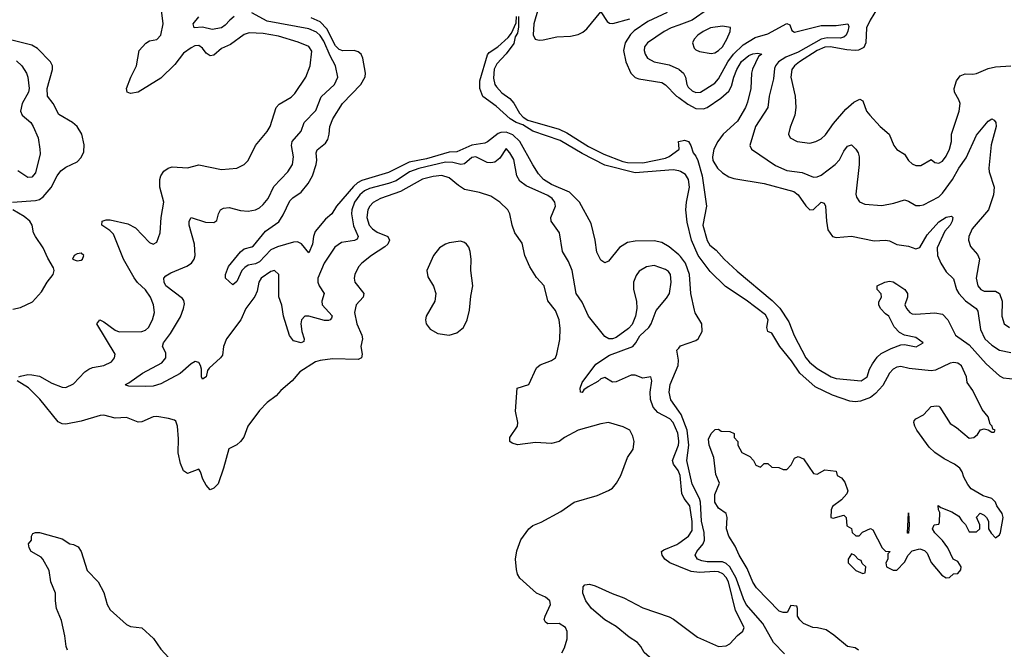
# Model space of a CAD drawing. Header units: inches. Extents: x 1603819 to 1745079, y 385938 to 533966.
# Tile 304 of 561: x 1726526 to 1731716, y 410115 to 413432. Entities that reach past the tile are written whole.
import ezdxf

# ---------------------------------------------------------------- set-up
doc = ezdxf.new("R2010")
doc.units = ezdxf.units.IN
doc.header["$MEASUREMENT"] = 0
doc.layers.add('B7421', color=7, linetype='Continuous')
doc.layers.add('B7431', color=7, linetype='Continuous')

msp = doc.modelspace()

# ---------------------------------------------------------------- linework, layer by layer
at = {"layer": 'B7421', "color": 5}
for points, elevation in [([(1726521.6, 411550), (1726530, 411553.8), (1726570, 411562.7), (1726590, 411561), (1726630, 411553.7), (1726696.6, 411516.6), (1726750, 411496.8), (1726770, 411495), (1726810, 411514.4), (1726870, 411577.1), (1726890, 411591), (1726910, 411599.8), (1726970, 411610.2), (1727009.6, 411630), (1727026.3, 411650), (1727029.7, 411670), (1726933.3, 411830), (1726949.2, 411850.8), (1726970, 411841), (1727030, 411797.2), (1727050, 411788.3), (1727170, 411789.6), (1727190, 411796.3), (1727204.4, 411810), (1727226, 411850), (1727236.8, 411890), (1727231, 411930), (1727215.9, 411970), (1727190, 412008.4), (1727147.6, 412047.6), (1727130, 412071.4), (1727072.8, 412170), (1727021.5, 412301.5), (1727001.7, 412321.7), (1726958.8, 412350), (1726960.5, 412370), (1726982.3, 412377.7), (1727002.6, 412377.4), (1727097.1, 412357.1), (1727136, 412336), (1727210, 412258), (1727230, 412250.3), (1727250, 412260.4), (1727266.4, 412310), (1727271.8, 412390), (1727286, 412470), (1727265.7, 412550), (1727265.6, 412590), (1727270.8, 412609.2), (1727286.5, 412633.5), (1727309.7, 412650.3), (1727330, 412656.4), (1727410, 412651.6), (1727470, 412666.7), (1727590, 412642.4), (1727670, 412650.3), (1727710, 412668.7), (1727731.2, 412690), (1727769.7, 412770), (1727830, 412842.8), (1727847.2, 412870), (1727878.8, 412970), (1727893.3, 412986.7), (1727956.4, 413023.6), (1727976.7, 413043.3), (1728034.3, 413130), (1728057, 413190), (1728065.7, 413265.7), (1728050, 413290.6), (1727994.7, 413314.7), (1727890, 413346.2), (1727810, 413359.2), (1727736.2, 413363.8), (1727710, 413354.6), (1727638.1, 413301.9), (1727590, 413281), (1727550, 413245.8), (1727530, 413241.2), (1727510, 413256.4), (1727490, 413282.7), (1727470, 413296.8), (1727450, 413294.1), (1727430, 413284.9), (1727390, 413255.9), (1727344, 413196), (1727270, 413124.2), (1727150.6, 413050), (1727110, 413042.6), (1727092.7, 413050), (1727089.7, 413070), (1727111.5, 413130), (1727142, 413190), (1727156.3, 413270), (1727190.9, 413309.1), (1727210, 413320.4), (1727250, 413327.2), (1727270.9, 413350), (1727282.2, 413410), (1727270.6, 413510)], 180), ([(1730000, 411212.6), (1729994.3, 411254.3), (1729971, 411310), (1729953.2, 411330), (1729890, 411362.6), (1729864.9, 411390), (1729850.8, 411430.8), (1729849.9, 411470.1), (1729858.9, 411530), (1729852.3, 411550), (1729810, 411543.7), (1729770, 411558.5), (1729750, 411558.9), (1729670, 411524.5), (1729650, 411523.1), (1729610, 411546.2), (1729590, 411539.8), (1729574.1, 411525.9), (1729522.8, 411497.2), (1729498.9, 411481.1), (1729490, 411468.7), (1729482, 411470), (1729480.7, 411490), (1729490, 411520.3), (1729562.6, 411617.4), (1729635.4, 411664.6), (1729757.2, 411710), (1729774.5, 411730), (1729794.1, 411765.9), (1729841.7, 411810), (1729853.8, 411830), (1729880.6, 411899.4), (1729935.5, 411964.5), (1729951.3, 411990), (1729960.2, 412050), (1729956.4, 412090), (1729945.5, 412105.5), (1729930, 412116.1), (1729870, 412136.8), (1729830, 412130.8), (1729791.9, 412108.1), (1729775, 412085), (1729762, 412050), (1729761.6, 412010), (1729776.5, 411950), (1729779.6, 411910), (1729771.7, 411870), (1729754.1, 411825.9), (1729735.2, 411804.8), (1729670, 411758.3), (1729650, 411751.1), (1729631.2, 411751.2), (1729610, 411762.9), (1729524.8, 411870), (1729490, 411944.7), (1729459.3, 411990), (1729438, 412110), (1729418.5, 412158.5), (1729387.4, 412210), (1729370.9, 412310), (1729327.4, 412370), (1729326, 412390), (1729349.8, 412450), (1729346.6, 412470), (1729333.2, 412490), (1729310, 412505.3), (1729196.3, 412556.3), (1729161.8, 412581.8), (1729146.9, 412610), (1729130, 412695.1), (1729110, 412731.5), (1729090, 412753), (1729057.1, 412702.9), (1729030, 412681.5), (1729010, 412677.7), (1728990, 412679.8), (1728930, 412709.1), (1728910, 412706.5), (1728870, 412673.6), (1728850.9, 412669.1), (1728810, 412679.8), (1728770, 412680.8), (1728630.9, 412649.1), (1728580.9, 412630), (1728510, 412583.8), (1728470, 412568.8), (1728370, 412542.4), (1728343.6, 412530), (1728318.5, 412510), (1728291.7, 412470), (1728277.5, 412430), (1728275.5, 412410), (1728286, 412346), (1728310.1, 412290), (1728304.3, 412275.7), (1728291.5, 412268.5), (1728222.2, 412257.8), (1728186.5, 412233.5), (1728131, 412150), (1728098.3, 412070), (1728097.4, 412050), (1728105, 412030), (1728130.3, 411990), (1728118.2, 411950), (1728121, 411930), (1728172.5, 411872.5), (1728170, 411859.5), (1728163.1, 411850), (1728153.4, 411846.6), (1728133.2, 411846.8), (1728050, 411869.9), (1728030, 411869.8), (1728011.9, 411850), (1728008.3, 411830), (1728013, 411790), (1728026.4, 411750), (1728023.9, 411736.1), (1728010, 411729.9), (1727970, 411740.5), (1727948.3, 411768.3), (1727916.1, 411870), (1727908, 411928), (1727891.5, 411971.5), (1727891.8, 412090), (1727870, 412111), (1727850, 412105.3), (1727798.6, 412070), (1727787.1, 412050), (1727778.6, 412001.4), (1727766.1, 411973.9), (1727718.9, 411910), (1727691.1, 411850), (1727617.2, 411750), (1727601.1, 411710), (1727595.3, 411664.7), (1727584.4, 411650), (1727524.1, 411595.9), (1727516.9, 411583.1), (1727510, 411549.7), (1727490, 411538), (1727484, 411550), (1727483.9, 411590), (1727478.5, 411610), (1727470, 411625.1), (1727450.8, 411630.8), (1727430, 411619.8), (1727371.8, 411568.2), (1727270, 411513.4), (1727230, 411502), (1727190, 411498.7), (1727101, 411501), (1727085.8, 411505.8), (1727084.5, 411510), (1727102, 411518), (1727172.9, 411570), (1727275.6, 411624.4), (1727296.1, 411650), (1727297, 411677), (1727279.7, 411710), (1727285.1, 411730), (1727321.1, 411778.9), (1727373.8, 411866.2), (1727390.4, 411910), (1727394.5, 411934.5), (1727392.3, 411952.3), (1727383.8, 411963.8), (1727296.4, 412030), (1727287.4, 412050), (1727285.6, 412070), (1727297, 412083), (1727322.2, 412097.8), (1727407.2, 412132.8), (1727431.5, 412150), (1727445.1, 412170), (1727450.7, 412190), (1727448.3, 412250), (1727420.3, 412350), (1727420.4, 412370), (1727429.8, 412390.2), (1727505.6, 412365.6), (1727550, 412363.1), (1727566.2, 412373.8), (1727575, 412410), (1727585, 412430), (1727601, 412439), (1727630, 412441.9), (1727690, 412426.2), (1727730, 412423.5), (1727770, 412431.3), (1727790, 412440.2), (1727810, 412457.8), (1727836.2, 412490), (1727866.3, 412553.7), (1727940.3, 412630), (1727964.6, 412670), (1727969.8, 412710), (1727958.9, 412770), (1727963.1, 412790), (1728010, 412845.7), (1728025.7, 412890), (1728086.5, 412953.5), (1728114.7, 413025.3), (1728185.3, 413090), (1728203.8, 413130), (1728190.8, 413190), (1728162.1, 413242.1), (1728130, 413318.7), (1728110, 413348.6), (1728090, 413365.8), (1728050, 413384.6), (1727830, 413424.9), (1727750, 413468.6)], 160), ([(1727657.4, 413450), (1727633.1, 413430), (1727610, 413402.7), (1727590, 413389.9), (1727540.3, 413380.3), (1727490, 413393), (1727445.1, 413390), (1727441.3, 413410), (1727470, 413447.7)], 160), ([(1730000, 412192.6), (1729950, 412236.1), (1729910, 412258.4), (1729870, 412267.6), (1729770, 412265.6), (1729730, 412258.9), (1729688, 412232), (1729630, 412159.6), (1729610, 412152), (1729590, 412164.5), (1729567.3, 412207.3), (1729559.4, 412270), (1729538.9, 412358.9), (1729476.1, 412470), (1729423.3, 412523.3), (1729330, 412563.8), (1729287.2, 412590), (1729260.3, 412620.3), (1729230, 412666.8), (1729163, 412790), (1729126.1, 412826.1), (1729090, 412840.5), (1729061.8, 412838.2), (1729047.4, 412832.6), (1728991.9, 412788.1), (1728977.7, 412782.3), (1728910, 412771.7), (1728830, 412736.2), (1728790, 412734.1), (1728670, 412699.7), (1728578.7, 412681.3), (1728470, 412627.3), (1728330, 412585.8), (1728307, 412573), (1728286.2, 412553.8), (1728196.6, 412450), (1728171.1, 412408.9), (1728138.2, 412381.8), (1728083.1, 412316.9), (1728074.1, 412290), (1728070, 412249.5), (1728050, 412204.5), (1728011.9, 412251.9), (1727990, 412262.5), (1727970, 412260.5), (1727885, 412235), (1727850, 412219), (1727790, 412155.6), (1727770, 412146.4), (1727730, 412138.3), (1727712.7, 412127.3), (1727697.9, 412110), (1727670, 412053.6), (1727650, 412035.1), (1727611.5, 412070), (1727611.9, 412090), (1727627.5, 412132.5), (1727690, 412209.3), (1727710, 412224.4), (1727750, 412235), (1727758.7, 412241.3), (1727821.9, 412318.1), (1727892.2, 412367.8), (1727915.5, 412404.5), (1727950, 412478), (1727966, 412494), (1728010, 412523.2), (1728046, 412570), (1728068.9, 412610), (1728089.4, 412670), (1728092.8, 412692.8), (1728089.3, 412730), (1728093.6, 412746.4), (1728137.6, 412782.4), (1728150, 412800.3), (1728158.3, 412830), (1728160.6, 412870), (1728177.4, 412910), (1728227.5, 412990), (1728324.3, 413090), (1728348, 413132), (1728348.8, 413151.2), (1728335.2, 413230), (1728326.5, 413250), (1728310, 413263.1), (1728290, 413270.3), (1728230, 413268.3), (1728210, 413274.7), (1728190, 413294.5), (1728144.4, 413384.4), (1728110, 413421.1), (1728063, 413443)], 140), ([(1730000, 412635.2), (1729970, 412641.7), (1729770, 412625), (1729610, 412666.2), (1729490, 412726.6), (1729375.7, 412795.7), (1729230, 412845.6), (1729177.7, 412877.7), (1729143.5, 412890), (1729110.9, 412910), (1729037.2, 412977.2), (1728967.5, 413027.5), (1728952, 413070), (1728951.2, 413110), (1728992.8, 413247.2), (1729001.1, 413258.9), (1729046, 413290), (1729100.6, 413339.4), (1729118.6, 413361.4), (1729143.7, 413416.3), (1729145.3, 413450)], 120), ([(1729156, 413450), (1729155.4, 413395.4), (1729150, 413362), (1729138.2, 413341.8), (1729130, 413307.8), (1729090, 413251.6), (1729040.6, 413199.4), (1729027.5, 413172.5), (1729023.9, 413123.9), (1729031.2, 413091.2), (1729038.8, 413078.8), (1729067.6, 413047.6), (1729110, 413016.9), (1729130, 412992.6), (1729160.3, 412940.3), (1729179.6, 412919.6), (1729203.7, 412903.7), (1729370, 412855.1), (1729410, 412836.1), (1729524.3, 412764.3), (1729604.6, 412724.6), (1729704.6, 412684.6), (1729730, 412679), (1729810, 412677.6), (1729930, 412703.2), (1729950, 412711.3), (1730000, 412748)], 120), ([(1729259, 413490), (1729236.9, 413410), (1729232.5, 413352.5), (1729244, 413330), (1729264.6, 413324.6), (1729285.8, 413325.8), (1729357.6, 413342.4), (1729430, 413345.6), (1729470, 413354.1), (1729493.9, 413366.1), (1729515.1, 413384.9), (1729590, 413473.7), (1729622.6, 413422.6), (1729634.4, 413414.4), (1729652.2, 413412.2), (1729742.6, 413437.4)], 140), ([(1729938.5, 413470), (1729837.2, 413422.8), (1729765.6, 413374.4), (1729745, 413355), (1729716.7, 413310), (1729708.4, 413270), (1729721, 413210), (1729747.1, 413150), (1729770, 413128.2), (1729790, 413121.2), (1729910, 413102.1), (1729930, 413089.4), (1729988.2, 413030), (1730000, 413021.6)], 140), ([(1730000, 413404.3), (1729960.2, 413390), (1729922.2, 413370), (1729834.9, 413310), (1729818.6, 413290), (1729817.2, 413270), (1729822.2, 413250), (1729834.6, 413230), (1729870, 413210.2), (1729950, 413194), (1730000, 413171.1)], 160), ([(1726489.2, 412470.8), (1726610, 412479), (1726630, 412485), (1726650, 412498.5), (1726692.6, 412547.4), (1726723.6, 412610), (1726744, 412636), (1726770, 412654.4), (1726830, 412683.9), (1726850, 412705.7), (1726863.6, 412736.4), (1726866.2, 412773.8), (1726854.6, 412830), (1726830, 412869.7), (1726805.1, 412890), (1726732.9, 412932.9), (1726702.2, 412990), (1726673.7, 413030), (1726671.5, 413070), (1726699.9, 413170), (1726698.8, 413190), (1726688.2, 413210), (1726620.6, 413280.6), (1726590, 413297.5), (1726436.5, 413336.5)], 220), ([(1726510, 413214.9), (1726537.2, 413190), (1726562.5, 413150), (1726569.8, 413130), (1726576.2, 413070), (1726572.5, 413050), (1726540.2, 412990), (1726531.4, 412950), (1726539.3, 412930), (1726584.5, 412890), (1726596.8, 412870), (1726623.5, 412810), (1726633.3, 412750), (1726634, 412726), (1726610, 412624.9), (1726590, 412601.7), (1726570, 412600.3), (1726516.1, 412636.1)], 240), ([(1730000, 412772.8), (1729998, 412790), (1730000, 412790.5)], 120), ([(1729384.4, 410095.6), (1729398, 410122), (1729412, 410170), (1729411.9, 410208.1), (1729403.6, 410230), (1729370.5, 410250.5), (1729310, 410249.7), (1729297.7, 410257.7), (1729291.3, 410271.3), (1729295.5, 410290), (1729324.8, 410350), (1729319.7, 410370), (1729297.6, 410390), (1729250, 410411.1), (1729162.1, 410490), (1729150.4, 410510), (1729144.7, 410535.3), (1729139.8, 410590), (1729147.1, 410632.9), (1729167.9, 410692.1), (1729209.5, 410750), (1729230, 410766.7), (1729275.5, 410784.5), (1729379.2, 410840.8), (1729449.2, 410890), (1729570, 410926), (1729630, 410950.6), (1729650, 410964), (1729672, 410990), (1729694.5, 411030), (1729730, 411124.7), (1729759.3, 411170), (1729765.2, 411210), (1729758.6, 411238.6), (1729742, 411270), (1729707.2, 411287.2), (1729630, 411309.6), (1729590, 411303.5), (1729470.6, 411270), (1729397.3, 411230), (1729370, 411209.2), (1729330, 411199), (1729244.5, 411204.5), (1729150, 411191.8), (1729121.1, 411201.1), (1729109.8, 411209.8), (1729109.8, 411230), (1729149.9, 411290), (1729151.9, 411310), (1729139.6, 411370), (1729148.8, 411491.2), (1729209.7, 411510.3), (1729250, 411598), (1729270, 411613.8), (1729330, 411636.5), (1729349.8, 411650.2), (1729357.7, 411670), (1729372.6, 411747.4), (1729374.9, 411805.1), (1729369.8, 411850.2), (1729350, 411899.8), (1729310.4, 411950.4), (1729290.4, 412030.4), (1729250, 412074.3), (1729215.7, 412130), (1729189, 412190), (1729174.3, 412254.3), (1729136.4, 412310), (1729122.4, 412350), (1729109.8, 412409.8), (1729098.7, 412430), (1729057.4, 412470), (1729010, 412502.4), (1728950, 412521.1), (1728870, 412538.2), (1728838.5, 412558.5), (1728790, 412599.9), (1728750.7, 412610.7), (1728706.2, 412606.2), (1728650, 412592.6), (1728533.1, 412526.9), (1728427.5, 412490), (1728390, 412468.6), (1728372.5, 412450), (1728361.5, 412430), (1728355.1, 412390), (1728368.9, 412348.9), (1728385.3, 412330), (1728410, 412312.6), (1728466.3, 412290), (1728475.7, 412270), (1728466.3, 412250), (1728450, 412234.7), (1728379.7, 412190), (1728328.9, 412150), (1728311.4, 412130), (1728292.4, 412090), (1728289.1, 412070), (1728292.4, 412050), (1728339.7, 411990), (1728335.8, 411970), (1728299.1, 411930), (1728291.8, 411890), (1728302.5, 411830), (1728329.2, 411770), (1728332.9, 411750), (1728324.6, 411710), (1728331.1, 411670), (1728328.2, 411650), (1728310, 411642.2), (1728175, 411645), (1728110, 411637.1), (1728085.7, 411630), (1728002.8, 411577.2), (1727961.6, 411530), (1727902.4, 411477.6), (1727878.8, 411450), (1727830, 411415.1), (1727790, 411373.6), (1727729.4, 411290.6), (1727707.1, 411232.9), (1727690, 411209.6), (1727670, 411191.8), (1727628.5, 411171.5), (1727601.2, 411070), (1727573, 410987), (1727550, 410964), (1727530, 410955.3), (1727510, 410979), (1727491, 411011), (1727478.7, 411050), (1727470, 411063.7), (1727410, 411040.7), (1727390, 411055.1), (1727374.5, 411094.5), (1727361.7, 411150), (1727364, 411224), (1727358.5, 411290), (1727350, 411317.2), (1727342, 411322), (1727311.5, 411331.5), (1727250, 411341.1), (1727230, 411339.1), (1727170, 411314), (1727150, 411312.4), (1727090, 411336), (1727030, 411332.2), (1726970, 411347.6), (1726950, 411345.9), (1726850, 411316.2), (1726770, 411300.3), (1726750, 411302.2), (1726730, 411312.8), (1726632.7, 411432.7), (1726573.1, 411493.1), (1726513.6, 411530)], 180), ([(1726490, 411907.1), (1726530, 411915.2), (1726593.9, 411946.1), (1726641.4, 411998.6), (1726670.6, 412049.4), (1726702.9, 412090), (1726707.3, 412110), (1726705.1, 412125.1), (1726674.9, 412174.9), (1726649.8, 412230), (1726609, 412290), (1726599.5, 412310), (1726592.1, 412350), (1726579.4, 412370), (1726550, 412396), (1726489.8, 412430)], 220), ([(1730000, 411370.2), (1729958.5, 411430), (1729949.4, 411470), (1729954.6, 411510), (1729996.3, 411610), (1729998, 411638), (1729990, 411690.6), (1730000, 411702.1)], 140), ([(1730000, 411048.6), (1729996.7, 411056.7), (1729971.7, 411090), (1729966.2, 411110), (1729998.2, 411190), (1730000, 411206.7)], 160), ([(1726779.2, 410110), (1726771.9, 410130), (1726765.1, 410185.1), (1726747.3, 410267.3), (1726720.5, 410330), (1726714.3, 410370), (1726715.4, 410410), (1726690.9, 410470), (1726681.1, 410530), (1726649, 410589), (1726639.6, 410599.6), (1726587.3, 410630), (1726576.2, 410650), (1726573.2, 410670), (1726588.7, 410690), (1726588, 410710), (1726595.3, 410724.7), (1726609.3, 410730.7), (1726630, 410730.6), (1726750, 410696.3), (1726790, 410670.7), (1726810, 410667.3), (1726833.8, 410653.8), (1726850.4, 410630), (1726882.6, 410530), (1726939.5, 410470), (1726970, 410414), (1726986.7, 410350), (1727003, 410323), (1727090, 410244.6), (1727110, 410234.6), (1727170, 410227), (1727231.8, 410171.8), (1727270, 410115.3), (1727311.6, 410070)], 180), ([(1730000, 410550.8), (1729952.4, 410570), (1729927.3, 410590), (1729912.9, 410610), (1729909.8, 410630), (1729920.9, 410639.1), (1729990, 410667), (1730000, 410674)], 160), ([(1729894.7, 410000), (1729890, 410019.2), (1729872, 410050), (1729817.6, 410097.6), (1729799.4, 410130), (1729782, 410150), (1729738.7, 410178.7), (1729670, 410234.7), (1729610.9, 410270), (1729540.4, 410330), (1729509.7, 410370), (1729494, 410410), (1729496, 410444), (1729505.8, 410454.2), (1729530, 410457.6), (1729558.8, 410450), (1729648.4, 410408.4), (1729710, 410385.8), (1729810, 410333), (1729950, 410285.8), (1729973, 410273), (1730000, 410252.5)], 160)]:
    msp.add_lwpolyline(points, dxfattribs=dict(at, elevation=elevation))
at = {"layer": 'B7421', "color": 5, "elevation": 220}
for points in [[(1728850, 412264.7), (1728790, 412256.7), (1728770, 412249.9), (1728739, 412230), (1728708.1, 412190), (1728671.5, 412110), (1728676.7, 412076.7), (1728708.1, 412028.1), (1728720.3, 411990), (1728714.4, 411950), (1728669.3, 411870), (1728665, 411850), (1728668.4, 411830), (1728690, 411801.3), (1728730, 411778), (1728789.8, 411770.2), (1728830, 411781.5), (1728865.7, 411810), (1728884.8, 411850), (1728897.7, 411902.3), (1728903.8, 411976.2), (1728913.8, 412030), (1728904.3, 412110), (1728906.4, 412170), (1728901.2, 412210), (1728893.2, 412233.2), (1728881.4, 412250), (1728870, 412258.6)], [(1726850, 412201.3), (1726830, 412198.3), (1726813.4, 412190), (1726805.5, 412170), (1726830, 412162.3), (1726850, 412165.8), (1726856.9, 412170), (1726865.1, 412190)]]:
    msp.add_lwpolyline(points, close=True, dxfattribs=at)
at = {"layer": 'B7431', "color": 5}
for points, elevation in [([(1730000, 413650.4), (1730090, 413676.3), (1730112.3, 413672.3), (1730150, 413651.1), (1730190.2, 413610), (1730198.6, 413590), (1730196.9, 413570), (1730170.9, 413510), (1730156.3, 413490), (1730070, 413429.6), (1730000, 413404.3)], 160), ([(1731047.4, 413492.6), (1731008, 413430), (1730988.8, 413390), (1730986.5, 413310), (1730974.6, 413285.4), (1730947.8, 413272.2), (1730929.5, 413270.5), (1730886.6, 413273.4), (1730797.2, 413290), (1730770, 413287.7), (1730730, 413270.2), (1730637.2, 413210), (1730609.5, 413190), (1730595.9, 413170), (1730591.4, 413130), (1730613.7, 413030), (1730617.5, 412970), (1730611, 412929), (1730586.4, 412866.4), (1730578.7, 412830), (1730586.4, 412810), (1730624, 412790), (1730690, 412782.2), (1730722.7, 412790), (1730750, 412804), (1730774.1, 412825.9), (1730815.2, 412884.8), (1730879.7, 412960.3), (1730922, 412998), (1730954, 413014), (1730970, 413005.5), (1730990, 412950.4), (1731006.5, 412930), (1731060.8, 412870), (1731108.8, 412828.8), (1731133.8, 412770), (1731149, 412749), (1731190, 412724.4), (1731211.3, 412690), (1731230, 412672.2), (1731250, 412663.2), (1731276.2, 412663.8), (1731330, 412696), (1731350, 412680.7), (1731370, 412676.3), (1731390, 412686.7), (1731410, 412714), (1731427.6, 412750), (1731436.9, 412790), (1731437, 412830), (1731478, 412950), (1731483, 412990), (1731476.3, 413010), (1731452.4, 413050), (1731450.8, 413070), (1731463.5, 413110), (1731483.7, 413136.3), (1731510, 413146.7), (1731550, 413144.5), (1731570, 413149.2), (1731630, 413175.6), (1731670, 413183.9), (1731750, 413188.8)], 180), ([(1730000, 413171.1), (1730002.5, 413170), (1730025.5, 413150), (1730035.1, 413130), (1730041.7, 413090), (1730050, 413076.5), (1730070, 413057.8), (1730090, 413048.1), (1730114, 413050), (1730190, 413097.9), (1730210, 413120.2), (1730259.4, 413210), (1730288.8, 413251.2), (1730340.2, 413299.8), (1730402.1, 413337.9), (1730470, 413358.6), (1730570, 413411.6), (1730584.8, 413404.8), (1730596.3, 413376.3), (1730610, 413367.4), (1730750, 413401.8), (1730830, 413401.2), (1730890.8, 413410.8), (1730896.3, 413396.3), (1730891.2, 413371.2), (1730881.9, 413350), (1730870, 413340.3), (1730850, 413335.2), (1730782.5, 413337.5), (1730750, 413329.3), (1730630, 413261), (1730564.9, 413235.1), (1730525, 413210), (1730509.2, 413190), (1730505.2, 413174.8), (1730498.9, 413121.1), (1730477.3, 413030), (1730468.9, 412970), (1730403.8, 412870), (1730374, 412770), (1730383, 412750), (1730510, 412664.1), (1730570, 412638.4), (1730650, 412626.4), (1730710, 412603), (1730730, 412603.5), (1730750, 412613), (1730825, 412670), (1730846.8, 412693.2), (1730870, 412739), (1730890, 412766.5), (1730910, 412773.1), (1730933.4, 412750), (1730945.4, 412730), (1730950.2, 412710), (1730950.9, 412669.1), (1730933.8, 412513.8), (1730936.5, 412496.5), (1730952.8, 412472.8), (1730980.7, 412460.7), (1731070, 412454), (1731133.7, 412466.3), (1731190, 412483.1), (1731210, 412476.5), (1731250, 412452.9), (1731270, 412452.6), (1731290, 412457.6), (1731370, 412499), (1731390, 412517.8), (1731443.4, 412590), (1731475.8, 412650), (1731514.9, 412705.1), (1731570, 412824.7), (1731630, 412897.1), (1731650, 412910.2), (1731662.7, 412902.7), (1731671.1, 412891.1), (1731673.3, 412870), (1731646.2, 412773.8), (1731635, 412650), (1731636.6, 412630), (1731662.3, 412550), (1731659, 412510), (1731632.9, 412430), (1731546.6, 412330), (1731529.4, 412290), (1731527.3, 412270), (1731538, 412238), (1731575.2, 412195.2), (1731585.3, 412170), (1731568.3, 412070), (1731576.8, 412030), (1731591.6, 412010), (1731610, 412001.6), (1731670, 412001.3), (1731689.6, 411989.6), (1731703.9, 411950), (1731702.7, 411870), (1731715.3, 411830), (1731743.1, 411810)], 160), ([(1730000, 413021.6), (1730047.5, 412987.5), (1730090, 412964.9), (1730130, 412962.6), (1730150, 412970.5), (1730221.5, 413018.5), (1730264.5, 413055.5), (1730278.7, 413081.3), (1730290.8, 413130), (1730306.8, 413170), (1730330, 413211.5), (1730370, 413243.8), (1730390, 413253.1), (1730415.9, 413255.9), (1730438, 413250), (1730420.8, 413239.2), (1730389, 413171), (1730383.1, 413150), (1730380.1, 413070), (1730363, 412997), (1730351.5, 412970), (1730310, 412898.1), (1730234.3, 412830), (1730205.8, 412790), (1730185.5, 412750), (1730177.7, 412710), (1730180.4, 412690), (1730203.3, 412650), (1730230, 412625.5), (1730264.6, 412604.6), (1730290, 412595), (1730450, 412569.1), (1730606.4, 412526.4), (1730630, 412509.4), (1730670, 412451.9), (1730690, 412431.2), (1730710, 412432.6), (1730750, 412470.2), (1730766, 412466), (1730773.6, 412450), (1730777.8, 412370), (1730785.5, 412325.5), (1730810, 412290.2), (1730830, 412284.6), (1730910.8, 412290.8), (1731030, 412267.8), (1731090, 412270.2), (1731110, 412267), (1731150, 412247.6), (1731210, 412238.8), (1731250, 412224.4), (1731270, 412231.4), (1731310, 412298), (1731370, 412367.3), (1731410, 412392.1), (1731436.7, 412396.7), (1731444.9, 412390), (1731441.1, 412370), (1731430.2, 412350), (1731401.6, 412318.4), (1731362, 412230), (1731363.1, 412190), (1731380.8, 412150), (1731410, 412104.6), (1731447.7, 412067.7), (1731464.5, 412010), (1731475.4, 411990), (1731510.4, 411950.4), (1731568.1, 411910), (1731576.9, 411896.9), (1731590, 411799.5), (1731613.5, 411750), (1731650, 411716.8), (1731690, 411690.1), (1731750, 411678.2)], 140), ([(1730000, 412790.5), (1730030, 412797.3), (1730051, 412790), (1730062.8, 412770), (1730076.5, 412730), (1730090, 412714), (1730100.4, 412690), (1730122.5, 412610), (1730146, 412450), (1730126.1, 412350), (1730149.2, 412269.2), (1730164.6, 412244.6), (1730197.2, 412217.2), (1730239.8, 412170), (1730307, 412107), (1730492.2, 411952.2), (1730532.8, 411912.8), (1730579.4, 411839.4), (1730608, 411768), (1730670, 411650.3), (1730688.2, 411628.2), (1730730, 411593.7), (1730803.7, 411550), (1730830, 411541.4), (1730962, 411530), (1730992.8, 411550), (1731005.1, 411590), (1731020.4, 411619.6), (1731045.9, 411654.1), (1731067.2, 411672.8), (1731120, 411700), (1731170, 411718.5), (1731190, 411720.8), (1731250.7, 411709.3), (1731288.7, 411730), (1731250, 411757.2), (1731189.5, 411769.5), (1731163.2, 411783.2), (1731134.6, 411814.6), (1731108, 411870), (1731090, 411882), (1731064, 411910), (1731054, 411930), (1731054.6, 411945.4), (1731068, 411970), (1731067.3, 411987.3), (1731046, 412010), (1731046, 412030), (1731086, 412050), (1731110, 412054.8), (1731130, 412050.7), (1731150, 412038.8), (1731190.8, 412010), (1731206, 411990), (1731206, 411970), (1731191.3, 411930), (1731201, 411910), (1731218, 411890), (1731230, 411882.8), (1731250, 411880.7), (1731350, 411887.3), (1731390, 411880.7), (1731418.4, 411850), (1731458.8, 411770), (1731530, 411719.8), (1731619.4, 411619.4), (1731690, 411554.9), (1731710, 411546), (1731810, 411534.2)], 120), ([(1730000, 412748), (1730002.7, 412750), (1730000, 412772.8)], 120), ([(1730948, 410110), (1730930, 410122), (1730889.1, 410129.1), (1730818, 410190), (1730776.5, 410216.5), (1730731.6, 410228.4), (1730706, 410230), (1730658, 410250), (1730638, 410270), (1730626, 410290), (1730626, 410330), (1730622, 410342), (1730590, 410346), (1730571.3, 410308.7), (1730550, 410308.7), (1730530, 410315.3), (1730410, 410439.3), (1730390, 410469.3), (1730360.9, 410540.9), (1730318.9, 410610), (1730297.7, 410657.7), (1730263.6, 410710), (1730252.3, 410750), (1730255.1, 410810), (1730249.3, 410830), (1730210, 410857.6), (1730190, 410889.4), (1730189.9, 410930.1), (1730215.1, 410990), (1730195.3, 411035.3), (1730185.3, 411125.3), (1730159.5, 411190), (1730157.2, 411222.8), (1730170, 411252), (1730192.7, 411272.7), (1730210, 411274), (1730223.6, 411263.6), (1730270, 411262), (1730292.7, 411252.7), (1730292, 411230), (1730311.3, 411210), (1730312, 411190), (1730331.6, 411151.6), (1730374, 411130), (1730394, 411110), (1730405.4, 411085.4), (1730430, 411074), (1730450, 411094), (1730470, 411094), (1730490, 411074), (1730527.3, 411072.7), (1730550, 411062), (1730570, 411062), (1730593.2, 411086.8), (1730610, 411122), (1730630, 411131.3), (1730658, 411118), (1730710, 411041), (1730730, 411038), (1730770, 411061), (1730830, 411054), (1730834, 411030), (1730858, 411018), (1730875.3, 410995.3), (1730891.3, 410950), (1730885.4, 410934.6), (1730858, 410902), (1730810, 410868), (1730802.8, 410850), (1730802, 410810), (1730813.6, 410806.4), (1730870, 410822), (1730882, 410810), (1730886, 410766), (1730911.1, 410751.1), (1730914, 410730), (1730932.7, 410712.7), (1730950, 410712), (1730968.7, 410731.3), (1731010, 410752), (1731023.6, 410743.6), (1731072, 410650), (1731090, 410632), (1731114, 410630), (1731102, 410618), (1731102, 410590), (1731092, 410570), (1731094, 410550), (1731130, 410532), (1731150, 410532), (1731190, 410574), (1731209, 410611), (1731230, 410634), (1731270, 410644.7), (1731295.3, 410635.3), (1731310, 410622), (1731330, 410572), (1731386, 410506), (1731410, 410492), (1731427.3, 410492.7), (1731448.4, 410511.6), (1731470, 410514), (1731487.3, 410532.7), (1731488, 410550), (1731470, 410578), (1731446, 410590), (1731418, 410650), (1731390, 410688), (1731350, 410728), (1731338, 410750), (1731346, 410770), (1731370, 410774), (1731374.6, 410785.4), (1731375.3, 410835.3), (1731368.7, 410850), (1731368, 410872), (1731382, 410862), (1731439.6, 410839.6), (1731476.9, 410816.9), (1731491.6, 410791.6), (1731511.6, 410771.6), (1731530, 410734), (1731570, 410734), (1731586, 410750), (1731586, 410770), (1731568.4, 410811.6), (1731588, 410832), (1731610, 410822), (1731622, 410810), (1731632, 410790), (1731632, 410750), (1731646.4, 410726.4), (1731670, 410702), (1731690, 410718), (1731696, 410730), (1731709, 410810), (1731704, 410830), (1731676, 410870), (1731669, 410890), (1731650, 410909), (1731603.7, 410923.7), (1731540.7, 410960.7), (1731522.9, 410982.9), (1731502.5, 411022.5), (1731494.5, 411050), (1731481.2, 411070), (1731454, 411090), (1731398.4, 411118.4), (1731350, 411152.3), (1731320.1, 411180.1), (1731254.5, 411270), (1731244.5, 411290), (1731239.3, 411310), (1731241.5, 411318.5), (1731248.7, 411330), (1731289.4, 411350.6), (1731330, 411394.8), (1731358, 411398), (1731370, 411396), (1731376, 411390), (1731430, 411304.7), (1731463.5, 411283.5), (1731530, 411226.8), (1731555.3, 411230), (1731574.2, 411245.8), (1731590, 411271.3), (1731610, 411276), (1731631.1, 411271.1), (1731650, 411258), (1731662, 411258), (1731668, 411270), (1731654.8, 411274.8), (1731651.5, 411290), (1731640.7, 411300.7), (1731630, 411339.5), (1731598.8, 411378.8), (1731550, 411477.6), (1731520.5, 411520.5), (1731516.1, 411550), (1731490, 411607.8), (1731470, 411622.3), (1731450, 411626.3), (1731430, 411621.8), (1731353.7, 411586.3), (1731330, 411581.2), (1731214.4, 411594.4), (1731170, 411604.4), (1731150, 411601.4), (1731130, 411591.6), (1731111.2, 411570), (1731076, 411504), (1731037.3, 411462.7), (1731010, 411441.1), (1730957.2, 411422.8), (1730930, 411419.1), (1730902.2, 411422.2), (1730810, 411454.2), (1730718.3, 411498.3), (1730638, 411570), (1730594.5, 411634.5), (1730533.5, 411710), (1730490, 411780.9), (1730469, 411790), (1730464.5, 411810), (1730470.6, 411850), (1730456.6, 411876.6), (1730355, 411955), (1730245.8, 412025.8), (1730164.9, 412104.9), (1730102.8, 412190), (1730066.8, 412270), (1730044.8, 412364.8), (1730038.1, 412430), (1730040.2, 412470), (1730056.3, 412550), (1730051.4, 412590), (1730035.8, 412615.8), (1730010, 412633), (1730000, 412635.2)], 120), ([(1730000, 411702.1), (1730010, 411713.6), (1730090, 411741.7), (1730102.9, 411750), (1730123, 411790), (1730122.4, 411830), (1730087, 411887), (1730082.4, 411902.4), (1730063, 411990), (1730056, 412090), (1730035.4, 412150), (1730010, 412183.9), (1730000, 412192.6)], 140), ([(1730557.4, 410090), (1730499.7, 410150), (1730442.2, 410250), (1730355.5, 410350), (1730340.8, 410380.8), (1730303.4, 410490), (1730268.9, 410548.9), (1730250, 410566.7), (1730230, 410575.5), (1730150, 410574.8), (1730120.8, 410580.8), (1730098.2, 410590), (1730086.2, 410610), (1730095.7, 410630), (1730128.9, 410670), (1730135.2, 410690), (1730134.5, 410730), (1730120, 410790), (1730114.1, 410890), (1730108.7, 410910), (1730070, 410984.8), (1730042, 411110), (1730052.4, 411190), (1730044.2, 411270), (1730012.4, 411352.4), (1730000, 411370.2)], 140), ([(1730000, 411206.7), (1730000.4, 411210), (1730000, 411212.6)], 160), ([(1730000, 410674), (1730051.9, 410710), (1730070, 410740.4), (1730070, 410789), (1730058.3, 410870), (1730029.2, 410909.2), (1730015.9, 410935.9), (1730007.4, 411030), (1730000, 411048.6)], 160), ([(1730000, 410252.5), (1730098.1, 410178.1), (1730210, 410130.3), (1730250, 410132.8), (1730270, 410144), (1730310, 410187.4), (1730338.4, 410210), (1730345.4, 410230), (1730298.5, 410318.5), (1730262.5, 410470), (1730250, 410493.4), (1730232.4, 410512.4), (1730210, 410523), (1730190, 410524.9), (1730110, 410519), (1730064.7, 410524.7), (1730000, 410550.8)], 160)]:
    msp.add_lwpolyline(points, dxfattribs=dict(at, elevation=elevation))
for points, elevation in [([(1730230, 413398.7), (1730167, 413390), (1730127.8, 413370), (1730100.9, 413350), (1730081.7, 413330), (1730072, 413310), (1730081.8, 413281.8), (1730090, 413272.7), (1730110, 413264.6), (1730170, 413254.3), (1730190, 413258), (1730210, 413269.3), (1730230.5, 413290), (1730252.8, 413330), (1730271.2, 413370), (1730271.9, 413391.9)], 180), ([(1731206, 410726), (1731210, 410834), (1731214, 410770), (1731210, 410726)], 120), ([(1730910, 410618), (1730892, 410590), (1730892, 410570), (1730934, 410530), (1730970, 410514), (1730982, 410518), (1730986, 410550), (1730967.3, 410567.3), (1730962, 410582), (1730947.3, 410587.3), (1730926, 410610)], 120)]:
    msp.add_lwpolyline(points, close=True, dxfattribs=dict(at, elevation=elevation))

doc.saveas('drawing.dxf')
